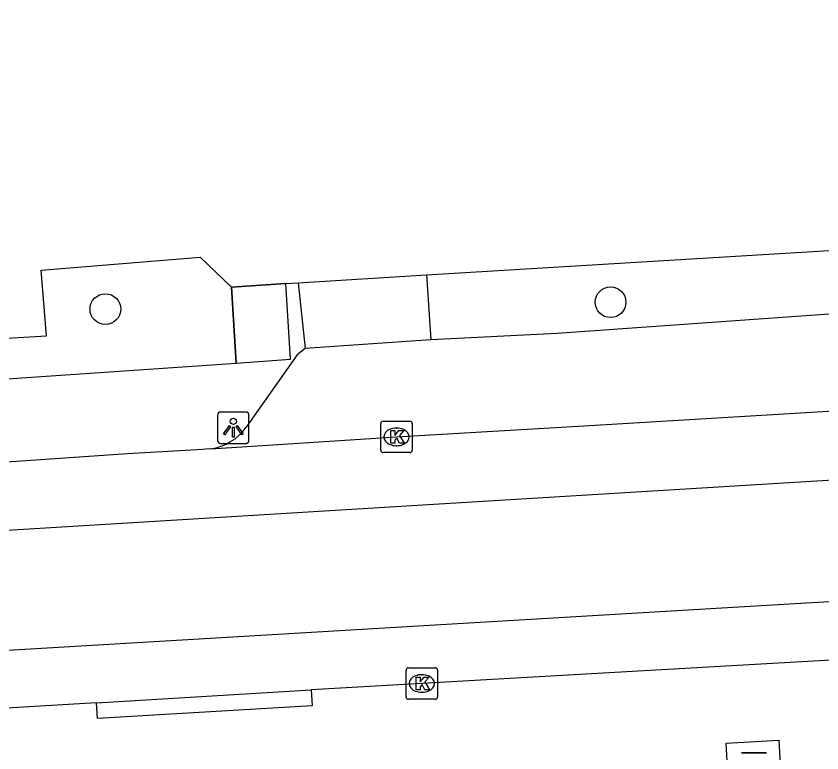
# Model space of a CAD drawing. Extents: x 162990 to 165007, y 383433 to 384336.
# Drawn here: x 164469.07 to 164494.7, y 384042.3 to 384065.72 of the extents above; entities that cross this region are included whole.
import ezdxf

# ---------------------------------------------------------------- set-up
doc = ezdxf.new("R2010")
doc.units = 0
for name, color, linetype in [('IMGEO_Afval_apart_plaats', 7, 'Continuous'), ('IMGEO_Boom', 7, 'Continuous'), ('IMGEO_Groenvoorziening', 7, 'Continuous'), ('IMGEO_Hek', 7, 'Continuous'), ('IMGEO_Kolk', 7, 'Continuous'), ('IMGEO_Lichtpunt', 7, 'Continuous'), ('IMGEO_Rijbaan_lokaal_gesloten', 7, 'Continuous'), ('IMGEO_Voetpad_gesloten', 7, 'Continuous'), ('IMGEO_Voetpad_open', 7, 'Continuous')]:
    doc.layers.add(name, color=color, linetype=linetype)

msp = doc.modelspace()

# ---------------------------------------------------------------- linework, layer by layer
at = {"layer": 'IMGEO_Afval_apart_plaats'}
for p, q in [((164492.14, 384042.298), (164492.93, 384042.298)), ((164492.93, 384042.298), (164492.14, 384042.298))]:
    msp.add_line(p, q, dxfattribs=at)
at = {"layer": 'IMGEO_Boom'}
for centre in [(164487.976, 384056.627), (164471.91, 384056.408)]:
    msp.add_circle(centre, 0.489, dxfattribs=at)
at = {"layer": 'IMGEO_Groenvoorziening'}
msp.add_lwpolyline([(164414.449, 384078.078), (164415.09, 384064.727), (164416.486, 384063.994), (164426.502, 384064.535), (164426.858, 384059.573), (164431.742, 384059.882), (164431.874, 384056.892), (164438.023, 384057.133), (164437.974, 384057.801), (164442.851, 384058.174), (164443.064, 384055.701), (164447.993, 384056.062), (164448.127, 384054.418), (164451.152, 384054.431), (164454.171, 384054.626), (164454.053, 384056.488), (164463.955, 384057.251), (164464.055, 384055.205), (164470.042, 384055.555), (164469.867, 384057.645), (164474.923, 384058.064), (164475.925, 384057.102)], dxfattribs=at)
at = {"layer": 'IMGEO_Hek'}
for points in [[(164477.65, 384057.223), (164475.925, 384057.102)], [(164475.925, 384057.102), (164476.071, 384054.693)]]:
    msp.add_lwpolyline(points, dxfattribs=at)
at = {"layer": 'IMGEO_Kolk'}
for p, q in [((164480.668, 384051.919), (164480.668, 384052.771)), ((164480.743, 384052.845), (164481.595, 384052.845)), ((164481.156, 384052.625), (164481.181, 384052.625)), ((164481.669, 384052.771), (164481.669, 384051.919)), ((164481.595, 384051.845), (164480.743, 384051.845)), ((164481.179, 384052.065), (164481.154, 384052.065)), ((164481.473, 384044.078), (164481.473, 384044.93)), ((164481.548, 384045.004), (164482.4, 384045.004)), ((164482.474, 384044.93), (164482.474, 384044.078)), ((164481.961, 384044.784), (164481.986, 384044.784)), ((164481.984, 384044.224), (164481.959, 384044.224)), ((164482.4, 384044.004), (164481.548, 384044.004))]:
    msp.add_line(p, q, dxfattribs=at)
for points in [[(164480.668, 384051.919), (164480.668, 384052.771)], [(164480.743, 384052.845), (164481.595, 384052.845)], [(164481.669, 384052.771), (164481.669, 384051.919)], [(164480.989, 384052.545), (164481.112, 384052.545), (164481.112, 384052.394), (164481.242, 384052.545), (164481.406, 384052.545), (164481.26, 384052.394), (164481.413, 384052.145), (164481.261, 384052.145), (164481.176, 384052.309), (164481.112, 384052.242), (164481.112, 384052.145), (164480.989, 384052.145), (164480.989, 384052.545)], [(164481.595, 384051.845), (164480.743, 384051.845)], [(164481.473, 384044.078), (164481.473, 384044.93)], [(164481.548, 384045.004), (164482.4, 384045.004)], [(164482.474, 384044.93), (164482.474, 384044.078)], [(164481.794, 384044.704), (164481.917, 384044.704), (164481.917, 384044.553), (164482.047, 384044.704), (164482.211, 384044.704), (164482.065, 384044.553), (164482.218, 384044.304), (164482.066, 384044.304), (164481.981, 384044.468), (164481.917, 384044.401), (164481.917, 384044.304), (164481.794, 384044.304), (164481.794, 384044.704)], [(164482.4, 384044.004), (164481.548, 384044.004)]]:
    msp.add_lwpolyline(points, dxfattribs=at)
for centre, start, end in [((164480.745, 384052.769), 91.552, 178.448), ((164480.745, 384052.769), 91.552, 178.448), ((164481.593, 384052.769), 1.552, 88.448), ((164481.593, 384052.769), 1.552, 88.448), ((164480.745, 384051.921), 181.552, 268.448), ((164480.745, 384051.921), 181.552, 268.448), ((164481.593, 384051.921), 271.552, 358.448), ((164481.593, 384051.921), 271.552, 358.448), ((164481.55, 384044.928), 91.552, 178.448), ((164481.55, 384044.928), 91.552, 178.448), ((164482.398, 384044.928), 1.552, 88.448), ((164482.398, 384044.928), 1.552, 88.448), ((164481.55, 384044.08), 181.552, 268.448), ((164481.55, 384044.08), 181.552, 268.448), ((164482.398, 384044.08), 271.552, 358.448), ((164482.398, 384044.08), 271.552, 358.448)]:
    msp.add_arc(centre, 0.0765, start, end, dxfattribs=at)
for centre, major_axis, ratio, start_param, end_param in [((164481.155, 384052.345), (-0.387, 0.002), 0.722429, 4.712389, 7.853982), ((164481.18, 384052.345), (-0.39, 0.002), 0.717154, 1.570796, 4.712389), ((164481.96, 384044.504), (-0.387, 0.002), 0.722429, 4.712389, 7.853982), ((164481.985, 384044.504), (-0.39, 0.002), 0.717154, 1.570796, 4.712389)]:
    msp.add_ellipse(centre, major_axis=major_axis, ratio=ratio, start_param=start_param, end_param=end_param, dxfattribs=at)
at = {"layer": 'IMGEO_Lichtpunt'}
for p, q in [((164476.382, 384053.135), (164475.574, 384053.135)), ((164476.382, 384053.135), (164475.574, 384053.135)), ((164475.48, 384053.04), (164475.48, 384052.233)), ((164475.48, 384053.04), (164475.48, 384052.233)), ((164476.476, 384052.233), (164476.476, 384053.04)), ((164476.476, 384052.233), (164476.476, 384053.04)), ((164475.574, 384052.139), (164476.382, 384052.139)), ((164475.574, 384052.139), (164476.382, 384052.139))]:
    msp.add_line(p, q, dxfattribs=at)
for points in [[(164475.854, 384052.704), (164475.893, 384052.676), (164475.705, 384052.414), (164475.667, 384052.441), (164475.854, 384052.704)], [(164475.956, 384052.656), (164476.003, 384052.656), (164476.003, 384052.334), (164475.956, 384052.334), (164475.956, 384052.656)], [(164476.066, 384052.676), (164476.104, 384052.703), (164476.291, 384052.441), (164476.252, 384052.413), (164476.066, 384052.676)]]:
    msp.add_lwpolyline(points, dxfattribs=at)
msp.add_circle((164475.979, 384052.838), 0.0994, dxfattribs=at)
for centre, start, end in [((164475.574, 384053.04), 90, 180), ((164475.574, 384053.04), 90, 180), ((164476.382, 384053.04), 0, 90), ((164476.382, 384053.04), 0, 90), ((164475.574, 384052.233), 180, 270), ((164475.574, 384052.233), 180, 270), ((164476.382, 384052.233), 270, 0), ((164476.382, 384052.233), 270, 360)]:
    msp.add_arc(centre, 0.0946, start, end, dxfattribs=at)
at = {"layer": 'IMGEO_Rijbaan_lokaal_gesloten'}
for points in [[(164475.262, 384051.966), (164481.169, 384052.344), (164487.308, 384052.71), (164500.012, 384053.472), (164636.553, 384061.483), (164655.82, 384062.938), (164690.033, 384064.795), (164694.274, 384065.267)], [(164433.007, 384050.304), (164435.744, 384049.633), (164439.168, 384048.925), (164444.386, 384048.405), (164449.061, 384048.287), (164454.54, 384048.571), (164467.904, 384049.326), (164694.411, 384063.128)], [(164694.664, 384059.164), (164610.336, 384053.978), (164518.813, 384048.5), (164493.123, 384046.989), (164459.498, 384045.005), (164450.148, 384044.438), (164443.158, 384044.627), (164439.286, 384044.958), (164436.405, 384045.336), (164432.284, 384046.33)], [(164475.262, 384051.966), (164475.102, 384051.956), (164475.001, 384051.949), (164472.613, 384051.804), (164469.08, 384051.567), (164460.555, 384051.047), (164452.487, 384050.524)], [(164565.274, 384049.357), (164525.282, 384046.98), (164512.967, 384046.108), (164500, 384045.527), (164478.458, 384044.297)], [(164471.627, 384043.891), (164478.458, 384044.297)], [(164471.627, 384043.891), (164468.584, 384043.71), (164461.569, 384043.141), (164459.81, 384043.034), (164451.119, 384042.504)]]:
    msp.add_lwpolyline(points, dxfattribs=at)
at = {"layer": 'IMGEO_Voetpad_gesloten'}
msp.add_lwpolyline([(164493.323, 384042.702), (164493.421, 384040.99), (164491.746, 384040.894), (164491.648, 384042.606), (164493.323, 384042.702)], dxfattribs=at)
at = {"layer": 'IMGEO_Voetpad_open'}
for points in [[(164482.124, 384057.494), (164497.22, 384058.41), (164500, 384058.579), (164507.11, 384059.011)], [(164478.037, 384057.246), (164482.124, 384057.494)], [(164482.124, 384057.494), (164482.259, 384055.431)], [(164475.925, 384057.102), (164477.65, 384057.223)], [(164476.071, 384054.693), (164477.798, 384054.813), (164477.65, 384057.223)], [(164477.65, 384057.223), (164478.037, 384057.246)], [(164478.037, 384057.246), (164478.268, 384055.159)], [(164476.071, 384054.693), (164475.925, 384057.102)], [(164507.222, 384057.04), (164500, 384056.602), (164486.273, 384055.632), (164482.259, 384055.431)], [(164482.259, 384055.431), (164478.268, 384055.159)], [(164478.268, 384055.159), (164478.006, 384054.956), (164476.384, 384052.651)], [(164442.28, 384053.28), (164446.128, 384053.088), (164455.972, 384053.297), (164469.248, 384054.219), (164476.071, 384054.693)], [(164478.458, 384044.297), (164478.491, 384043.798), (164471.66, 384043.39), (164471.627, 384043.891)]]:
    msp.add_lwpolyline(points, dxfattribs=at)
msp.add_arc((164475.028, 384053.611), 1.661, 278.0952, 324.7143, dxfattribs=at)

doc.saveas('drawing.dxf')
